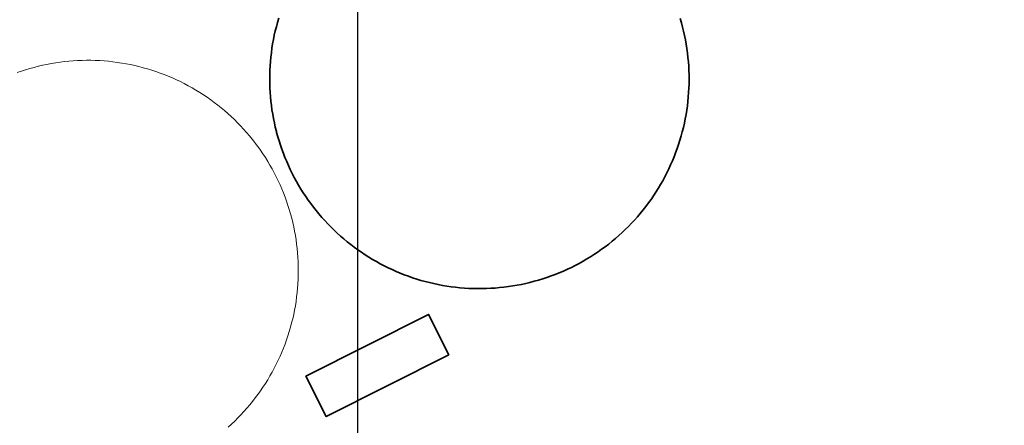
# Model space of a CAD drawing. Header units: metres. Extents: x 250001 to 257773, y 598992 to 609118.
# Tile 536 of 656: x 251276 to 251361, y 607193 to 607228. Entities that reach past the tile are written whole.
import ezdxf

# ---------------------------------------------------------------- set-up
doc = ezdxf.new("R2010")
doc.units = ezdxf.units.M
for name, color, linetype, lineweight in [('B-WE-OG-BEBOUWING-GV', 1, 'Continuous', 35), ('B-WE-OG-BEBOUWING_BASSIN-GV', 1, 'Continuous', 35), ('B-WE-OG-TERREIN_ERF-GV', 7, 'Continuous', 18), ('N-WE-OG-GBKN-G', 7, 'Continuous', 25), ('X-XX-AL-REFERENTIE-G', 7, 'Continuous', 18)]:
    doc.layers.add(name, color=color, linetype=linetype, lineweight=lineweight)

# ---------------------------------------------------------------- blocks, each defined once
blk = doc.blocks.new('BS2021-132-Xref-KAD-20210617')
at = {"layer": 'N-WE-OG-GBKN-G'}
blk.add_lwpolyline([(251305.421, 608118.318), (256711.718, 608118.318), (256711.718, 599991.994), (251305.421, 599991.994)], close=True, dxfattribs=at)
blk = doc.blocks.new('BS2021-132-Xref-BGT-GRIJS-20210617-aangepast')
at = {"layer": 'B-WE-OG-BEBOUWING-GV', "flags": 128}
blk.add_lwpolyline([(251313.282, 607198.749), (251311.527, 607202.236), (251300.944, 607196.91), (251302.699, 607193.422)], close=True, dxfattribs=at)
at = {"layer": 'B-WE-OG-BEBOUWING_BASSIN-GV', "flags": 128}
blk.add_lwpolyline([(251298.602, 607227.786), (251298.496, 607227.42), (251298.397, 607227.053), (251298.306, 607226.684), (251298.223, 607226.313), (251298.147, 607225.94), (251298.08, 607225.566), (251298.02, 607225.19), (251297.968, 607224.813), (251297.924, 607224.436), (251297.889, 607224.057), (251297.861, 607223.678), (251297.841, 607223.298), (251297.829, 607222.918), (251297.825, 607222.538), (251297.829, 607222.157), (251297.841, 607221.777), (251297.861, 607221.397), (251297.889, 607221.018), (251297.925, 607220.64), (251297.969, 607220.262), (251298.021, 607219.885), (251298.081, 607219.51), (251298.149, 607219.135), (251298.225, 607218.763), (251298.308, 607218.392), (251298.399, 607218.022), (251298.423, 607217.931), (251298.524, 607217.564), (251298.632, 607217.2), (251298.749, 607216.838), (251298.872, 607216.478), (251299.004, 607216.121), (251299.142, 607215.767), (251299.289, 607215.416), (251299.442, 607215.068), (251299.603, 607214.723), (251299.771, 607214.382), (251299.946, 607214.045), (251300.129, 607213.711), (251300.318, 607213.381), (251300.514, 607213.055), (251300.717, 607212.734), (251300.927, 607212.416), (251301.143, 607212.104), (251301.366, 607211.795), (251301.595, 607211.492), (251301.83, 607211.193), (251302.072, 607210.9), (251302.32, 607210.611), (251302.574, 607210.328), (251302.834, 607210.051), (251303.1, 607209.779), (251303.371, 607209.512), (251303.648, 607209.251), (251303.93, 607208.997), (251304.218, 607208.748), (251304.51, 607208.505), (251304.808, 607208.268), (251305.111, 607208.038), (251305.418, 607207.814), (251305.73, 607207.597), (251306.047, 607207.386), (251306.368, 607207.182), (251306.693, 607206.985), (251307.022, 607206.795), (251307.356, 607206.611), (251307.692, 607206.435), (251308.033, 607206.266), (251308.377, 607206.104), (251308.725, 607205.949), (251309.075, 607205.802), (251309.429, 607205.662), (251309.785, 607205.529), (251310.144, 607205.405), (251310.506, 607205.287), (251310.87, 607205.177), (251311.237, 607205.075), (251311.605, 607204.981), (251311.975, 607204.894), (251312.348, 607204.816), (251312.721, 607204.745), (251313.096, 607204.682), (251313.473, 607204.627), (251313.85, 607204.58), (251314.228, 607204.54), (251314.607, 607204.509), (251314.987, 607204.486), (251315.367, 607204.47), (251315.747, 607204.463), (251316.127, 607204.464), (251316.508, 607204.473), (251316.887, 607204.489), (251317.267, 607204.514), (251317.646, 607204.547), (251318.024, 607204.587), (251318.401, 607204.636), (251318.777, 607204.692), (251319.152, 607204.756), (251319.525, 607204.829), (251319.897, 607204.909), (251320.267, 607204.997), (251320.635, 607205.092), (251321.001, 607205.196), (251321.365, 607205.307), (251321.726, 607205.425), (251322.085, 607205.552), (251322.441, 607205.685), (251322.794, 607205.827), (251323.144, 607205.975), (251323.491, 607206.131), (251323.835, 607206.294), (251324.175, 607206.465), (251324.511, 607206.642), (251324.843, 607206.827), (251325.172, 607207.018), (251325.497, 607207.217), (251325.817, 607207.422), (251326.133, 607207.634), (251326.444, 607207.852), (251326.751, 607208.077), (251327.052, 607208.308), (251327.349, 607208.546), (251327.641, 607208.79), (251327.928, 607209.04), (251328.209, 607209.296), (251328.485, 607209.558), (251328.755, 607209.825), (251329.02, 607210.098), (251329.279, 607210.377), (251329.532, 607210.661), (251329.779, 607210.95), (251330.019, 607211.244), (251330.254, 607211.544), (251330.482, 607211.848), (251330.704, 607212.157), (251330.919, 607212.471), (251331.127, 607212.789), (251331.329, 607213.111), (251331.524, 607213.438), (251331.712, 607213.768), (251331.893, 607214.103), (251332.067, 607214.441), (251332.234, 607214.782), (251332.394, 607215.128), (251332.546, 607215.476), (251332.691, 607215.828), (251332.828, 607216.182), (251332.958, 607216.54), (251333.081, 607216.9), (251333.196, 607217.262), (251333.303, 607217.627), (251333.402, 607217.994), (251333.494, 607218.363), (251333.578, 607218.734), (251333.655, 607219.107), (251333.723, 607219.481), (251333.783, 607219.856), (251333.836, 607220.233), (251333.88, 607220.611), (251333.917, 607220.989), (251333.946, 607221.369), (251333.966, 607221.748), (251333.979, 607222.128), (251333.984, 607222.509), (251333.98, 607222.889), (251333.969, 607223.269), (251333.95, 607223.649), (251333.922, 607224.028), (251333.887, 607224.407), (251333.844, 607224.785), (251333.793, 607225.161), (251333.734, 607225.537), (251333.667, 607225.912), (251333.592, 607226.284), (251333.51, 607226.656), (251333.419, 607227.025), (251333.321, 607227.392), (251333.215, 607227.758)], dxfattribs=at)
at = {"layer": 'B-WE-OG-TERREIN_ERF-GV', "flags": 128}
for points in [[(251333.215, 607227.758), (251333.321, 607227.392), (251333.419, 607227.025), (251333.51, 607226.656), (251333.592, 607226.284), (251333.667, 607225.912), (251333.734, 607225.537), (251333.793, 607225.161), (251333.844, 607224.785), (251333.887, 607224.407), (251333.922, 607224.028), (251333.95, 607223.649), (251333.969, 607223.269), (251333.98, 607222.889), (251333.984, 607222.509), (251333.979, 607222.128), (251333.966, 607221.748), (251333.946, 607221.369), (251333.917, 607220.989), (251333.88, 607220.611), (251333.836, 607220.233), (251333.783, 607219.856), (251333.723, 607219.481), (251333.655, 607219.107), (251333.578, 607218.734), (251333.494, 607218.363), (251333.402, 607217.994), (251333.303, 607217.627), (251333.196, 607217.262), (251333.081, 607216.9), (251332.958, 607216.54), (251332.828, 607216.182), (251332.691, 607215.828), (251332.546, 607215.476), (251332.394, 607215.128), (251332.234, 607214.782), (251332.067, 607214.441), (251331.893, 607214.103), (251331.712, 607213.768), (251331.524, 607213.438), (251331.329, 607213.111), (251331.127, 607212.789), (251330.919, 607212.471), (251330.704, 607212.157), (251330.482, 607211.848), (251330.254, 607211.544), (251330.019, 607211.244), (251329.779, 607210.95), (251329.532, 607210.661), (251329.279, 607210.377), (251329.02, 607210.098), (251328.755, 607209.825), (251328.485, 607209.558), (251328.209, 607209.296), (251327.928, 607209.04), (251327.641, 607208.79), (251327.349, 607208.546), (251327.052, 607208.308), (251326.751, 607208.077), (251326.444, 607207.852), (251326.133, 607207.634), (251325.817, 607207.422), (251325.497, 607207.217), (251325.172, 607207.018), (251324.843, 607206.827), (251324.511, 607206.642), (251324.175, 607206.465), (251323.835, 607206.294), (251323.491, 607206.131), (251323.144, 607205.975), (251322.794, 607205.827), (251322.441, 607205.685), (251322.085, 607205.552), (251321.726, 607205.425), (251321.365, 607205.307), (251321.001, 607205.196), (251320.635, 607205.092), (251320.267, 607204.997), (251319.897, 607204.909), (251319.525, 607204.829), (251319.152, 607204.756), (251318.777, 607204.692), (251318.401, 607204.636), (251318.024, 607204.587), (251317.646, 607204.547), (251317.267, 607204.514), (251316.887, 607204.489), (251316.508, 607204.473), (251316.127, 607204.464), (251315.747, 607204.463), (251315.367, 607204.47), (251314.987, 607204.486), (251314.607, 607204.509), (251314.228, 607204.54), (251313.85, 607204.58), (251313.473, 607204.627), (251313.096, 607204.682), (251312.721, 607204.745), (251312.348, 607204.816), (251311.975, 607204.894), (251311.605, 607204.981), (251311.237, 607205.075), (251310.87, 607205.177), (251310.506, 607205.287), (251310.144, 607205.405), (251309.785, 607205.529), (251309.429, 607205.662), (251309.075, 607205.802), (251308.725, 607205.949), (251308.377, 607206.104), (251308.033, 607206.266), (251307.692, 607206.435), (251307.356, 607206.611), (251307.022, 607206.795), (251306.693, 607206.985), (251306.368, 607207.182), (251306.047, 607207.386), (251305.73, 607207.597), (251305.418, 607207.814), (251305.111, 607208.038), (251304.808, 607208.268), (251304.51, 607208.505), (251304.218, 607208.748), (251303.93, 607208.997), (251303.648, 607209.251), (251303.371, 607209.512), (251303.1, 607209.779), (251302.834, 607210.051), (251302.574, 607210.328), (251302.32, 607210.611), (251302.072, 607210.9), (251301.83, 607211.193), (251301.595, 607211.492), (251301.366, 607211.795), (251301.143, 607212.104), (251300.927, 607212.416), (251300.717, 607212.734), (251300.514, 607213.055), (251300.318, 607213.381), (251300.129, 607213.711), (251299.946, 607214.045), (251299.771, 607214.382), (251299.603, 607214.723), (251299.442, 607215.068), (251299.289, 607215.416), (251299.142, 607215.767), (251299.004, 607216.121), (251298.872, 607216.478), (251298.749, 607216.838), (251298.632, 607217.2), (251298.524, 607217.564), (251298.423, 607217.931), (251298.399, 607218.022), (251298.308, 607218.392), (251298.225, 607218.763), (251298.149, 607219.135), (251298.081, 607219.51), (251298.021, 607219.885), (251297.969, 607220.262), (251297.925, 607220.64), (251297.889, 607221.018), (251297.861, 607221.397), (251297.841, 607221.777), (251297.829, 607222.157), (251297.825, 607222.538), (251297.829, 607222.918), (251297.841, 607223.298), (251297.861, 607223.678), (251297.889, 607224.057), (251297.924, 607224.436), (251297.968, 607224.813), (251298.02, 607225.19), (251298.08, 607225.566), (251298.147, 607225.94), (251298.223, 607226.313), (251298.306, 607226.684), (251298.397, 607227.053), (251298.496, 607227.42), (251298.602, 607227.786)], [(251276.055, 607223.097), (251276.415, 607223.221), (251276.777, 607223.338), (251277.142, 607223.447), (251277.509, 607223.549), (251277.878, 607223.643), (251278.249, 607223.729), (251278.622, 607223.807), (251278.996, 607223.878), (251279.372, 607223.94), (251279.749, 607223.995), (251280.127, 607224.041), (251280.506, 607224.08), (251280.885, 607224.111), (251281.265, 607224.134), (251281.646, 607224.149), (251282.027, 607224.156), (251282.408, 607224.154), (251282.788, 607224.145), (251283.169, 607224.128), (251283.549, 607224.103), (251283.928, 607224.07), (251284.307, 607224.029), (251284.684, 607223.98), (251285.061, 607223.923), (251285.436, 607223.858), (251285.81, 607223.785), (251286.182, 607223.705), (251286.553, 607223.616), (251286.921, 607223.52), (251287.288, 607223.416), (251287.652, 607223.305), (251288.014, 607223.186), (251288.373, 607223.059), (251288.729, 607222.925), (251289.083, 607222.783), (251289.433, 607222.634), (251289.78, 607222.477), (251290.124, 607222.314), (251290.464, 607222.143), (251290.801, 607221.965), (251291.134, 607221.78), (251291.463, 607221.588), (251291.788, 607221.389), (251292.108, 607221.184), (251292.425, 607220.971), (251292.736, 607220.753), (251293.043, 607220.527), (251293.345, 607220.295), (251293.643, 607220.057), (251293.935, 607219.813), (251294.222, 607219.563), (251294.504, 607219.306), (251294.78, 607219.044), (251295.051, 607218.776), (251295.315, 607218.503), (251295.575, 607218.224), (251295.828, 607217.939), (251296.075, 607217.65), (251296.316, 607217.355), (251296.551, 607217.055), (251296.584, 607217.012), (251296.811, 607216.707), (251297.032, 607216.397), (251297.247, 607216.082), (251297.455, 607215.763), (251297.656, 607215.44), (251297.85, 607215.112), (251298.038, 607214.781), (251298.218, 607214.445), (251298.391, 607214.106), (251298.557, 607213.763), (251298.716, 607213.417), (251298.868, 607213.068), (251299.012, 607212.716), (251299.149, 607212.36), (251299.278, 607212.002), (251299.4, 607211.641), (251299.514, 607211.278), (251299.62, 607210.912), (251299.719, 607210.544), (251299.81, 607210.174), (251299.893, 607209.803), (251299.969, 607209.429), (251300.036, 607209.055), (251300.096, 607208.679), (251300.148, 607208.301), (251300.192, 607207.923), (251300.227, 607207.544), (251300.255, 607207.164), (251300.275, 607206.784), (251300.287, 607206.403), (251300.291, 607206.022), (251300.287, 607205.641), (251300.275, 607205.261), (251300.255, 607204.88), (251300.227, 607204.501), (251300.191, 607204.122), (251300.147, 607203.743), (251300.095, 607203.366), (251300.035, 607202.99), (251299.967, 607202.615), (251299.892, 607202.242), (251299.808, 607201.87), (251299.717, 607201.501), (251299.618, 607201.133), (251299.511, 607200.767), (251299.397, 607200.404), (251299.275, 607200.043), (251299.146, 607199.685), (251299.009, 607199.33), (251298.864, 607198.977), (251298.713, 607198.628), (251298.554, 607198.282), (251298.387, 607197.939), (251298.214, 607197.6), (251298.033, 607197.265), (251297.846, 607196.933), (251297.651, 607196.606), (251297.45, 607196.283), (251297.242, 607195.964), (251297.027, 607195.649), (251296.806, 607195.339), (251296.578, 607195.034), (251296.344, 607194.734), (251296.104, 607194.438), (251295.857, 607194.148), (251295.605, 607193.863), (251295.346, 607193.583), (251295.082, 607193.309), (251294.812, 607193.04), (251294.536, 607192.777), (251294.255, 607192.52)]]:
    blk.add_lwpolyline(points, dxfattribs=at)
blk.add_lwpolyline([(251311.527, 607202.236), (251313.282, 607198.749), (251302.699, 607193.422), (251300.944, 607196.91)], close=True, dxfattribs=at)
at = {"layer": 'N-WE-OG-GBKN-G'}
blk.add_lwpolyline([(251305.421, 608118.318), (256711.718, 608118.318), (256711.718, 599991.994), (251305.421, 599991.994)], close=True, dxfattribs=at)

msp = doc.modelspace()

# ---------------------------------------------------------------- block references
at = {"layer": 'X-XX-AL-REFERENTIE-G'}
for name in ['BS2021-132-Xref-BGT-GRIJS-20210617-aangepast', 'BS2021-132-Xref-KAD-20210617']:
    msp.add_blockref(name, (0, 0), dxfattribs=at)

doc.saveas('drawing.dxf')
